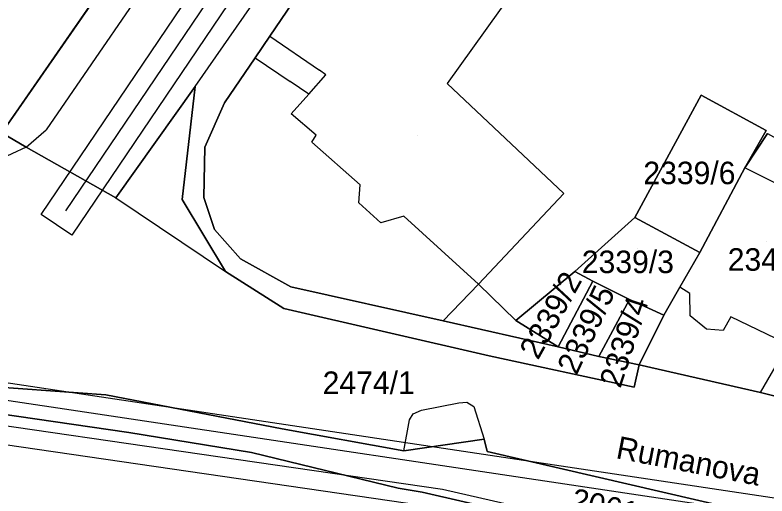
# Model space of a CAD drawing. Extents: x -263423 to -261326, y -1240067 to -1237864.
# Drawn here: x -262443.4 to -262376.6, y -1239036.5 to -1238993.8 of the extents above; entities that cross this region are included whole.
import ezdxf

# ---------------------------------------------------------------- set-up
doc = ezdxf.new("R2010")
doc.units = 0
for name, color, linetype in [('body_kn', 7, 'Continuous'), ('kladpar_druhypozemkov', 7, 'Continuous'), ('kladpar_hranice', 7, 'Continuous'), ('kladpar_parcelnecisla', 7, 'Continuous'), ('kladpar_plochy', 7, 'Continuous'), ('popisy', 7, 'Continuous'), ('tarchy_linie', 7, 'Continuous'), ('zappar_hrandruhpozemk', 7, 'Continuous')]:
    doc.layers.add(name, color=color, linetype=linetype)

msp = doc.modelspace()

# ---------------------------------------------------------------- linework, layer by layer
at = {"layer": 'body_kn'}
for p, q in [((-262420.74, -1238995.69), (-262420.74, -1238995.69)), ((-262420.74, -1238995.69), (-262420.74, -1238995.69)), ((-262422.03, -1238997.59), (-262422.03, -1238997.59)), ((-262422.03, -1238997.59), (-262422.03, -1238997.59)), ((-262416.33, -1238998.71), (-262416.33, -1238998.71)), ((-262415.76, -1238999.1), (-262415.76, -1238999.1)), ((-262415.76, -1238999.1), (-262415.76, -1238999.1)), ((-262418.94, -1238999.7), (-262418.94, -1238999.7)), ((-262427.37, -1239000.15), (-262427.37, -1239000.15)), ((-262427.37, -1239000.15), (-262427.37, -1239000.15)), ((-262404.99, -1238999.87), (-262404.99, -1238999.87)), ((-262404.99, -1238999.87), (-262404.99, -1238999.87)), ((-262417.29, -1239000.82), (-262417.29, -1239000.82)), ((-262417.29, -1239000.82), (-262417.29, -1239000.82)), ((-262382.45, -1239000.93), (-262382.45, -1239000.93)), ((-262424.76, -1239001.59), (-262424.76, -1239001.59)), ((-262418.85, -1239002.57), (-262418.85, -1239002.57)), ((-262440.59, -1239003.99), (-262440.59, -1239003.99)), ((-262416.62, -1239004.46), (-262416.62, -1239004.46)), ((-262376.69, -1239004.05), (-262376.69, -1239004.05)), ((-262417, -1239005.1), (-262417, -1239005.1)), ((-262442.36, -1239005.53), (-262442.36, -1239005.53)), ((-262442.36, -1239005.53), (-262442.36, -1239005.53)), ((-262426.51, -1239005.55), (-262426.51, -1239005.55)), ((-262378.56, -1239007.39), (-262378.56, -1239007.39)), ((-262378.56, -1239007.39), (-262378.56, -1239007.39)), ((-262412.73, -1239008.89), (-262412.73, -1239008.89)), ((-262394.65, -1239009.66), (-262394.65, -1239009.66)), ((-262434.41, -1239010.05), (-262434.41, -1239010.05)), ((-262434.41, -1239010.05), (-262434.41, -1239010.05)), ((-262428.51, -1239010.2), (-262428.51, -1239010.2)), ((-262426.61, -1239010), (-262426.61, -1239010)), ((-262412.84, -1239010.48), (-262412.84, -1239010.48)), ((-262441.05, -1239011.51), (-262441.05, -1239011.51)), ((-262438.84, -1239011.19), (-262438.84, -1239011.19)), ((-262408.84, -1239011.66), (-262408.84, -1239011.66)), ((-262388.34, -1239011.79), (-262388.34, -1239011.79)), ((-262388.34, -1239011.79), (-262388.34, -1239011.79)), ((-262410.87, -1239012.25), (-262410.87, -1239012.25)), ((-262425.64, -1239012.85), (-262425.64, -1239012.85)), ((-262438.31, -1239013.36), (-262438.31, -1239013.36)), ((-262382.56, -1239014.91), (-262382.56, -1239014.91)), ((-262423.34, -1239015.45), (-262423.34, -1239015.45)), ((-262424.66, -1239016.6), (-262424.66, -1239016.6)), ((-262393.66, -1239016.58), (-262393.66, -1239016.58)), ((-262393.66, -1239016.58), (-262393.66, -1239016.58)), ((-262402.21, -1239017.72), (-262402.21, -1239017.72)), ((-262402.21, -1239017.72), (-262402.21, -1239017.72)), ((-262392.07, -1239017.46), (-262392.07, -1239017.46)), ((-262418.88, -1239017.96), (-262418.88, -1239017.96)), ((-262384.33, -1239017.98), (-262384.33, -1239017.98)), ((-262388.82, -1239019.09), (-262388.82, -1239019.09)), ((-262388.82, -1239019.09), (-262388.82, -1239019.09)), ((-262383.44, -1239018.55), (-262383.44, -1239018.55)), ((-262419.51, -1239019.87), (-262419.51, -1239019.87)), ((-262385.77, -1239020.47), (-262385.77, -1239020.47)), ((-262383.42, -1239020.52), (-262383.42, -1239020.52)), ((-262405.36, -1239020.98), (-262405.36, -1239020.98)), ((-262398.89, -1239020.94), (-262398.89, -1239020.94)), ((-262398.89, -1239020.94), (-262398.89, -1239020.94)), ((-262379.81, -1239020.62), (-262379.81, -1239020.62)), ((-262381.96, -1239021.72), (-262381.96, -1239021.72)), ((-262380.5, -1239021.84), (-262380.5, -1239021.84)), ((-262395.14, -1239023.27), (-262395.14, -1239023.27)), ((-262401.28, -1239024.07), (-262401.28, -1239024.07)), ((-262391.52, -1239024.13), (-262391.52, -1239024.13)), ((-262387.96, -1239024.87), (-262387.96, -1239024.87)), ((-262388.39, -1239026.85), (-262388.39, -1239026.85)), ((-262435.3, -1239027.56), (-262435.3, -1239027.56)), ((-262377.17, -1239027.35), (-262377.17, -1239027.35)), ((-262377.17, -1239027.35), (-262377.17, -1239027.35)), ((-262403.97, -1239028.26), (-262403.97, -1239028.26)), ((-262403.25, -1239028.2), (-262403.25, -1239028.2)), ((-262407.27, -1239028.91), (-262407.27, -1239028.91)), ((-262402.62, -1239028.59), (-262402.62, -1239028.59)), ((-262408.34, -1239029.76), (-262408.34, -1239029.76)), ((-262408.01, -1239029.22), (-262408.01, -1239029.22)), ((-262433.25, -1239030.89), (-262433.25, -1239030.89)), ((-262419.63, -1239030.57), (-262419.63, -1239030.57)), ((-262401.71, -1239031.47), (-262401.71, -1239031.47)), ((-262408.84, -1239032.51), (-262408.84, -1239032.51)), ((-262408.84, -1239032.51), (-262408.84, -1239032.51)), ((-262422.38, -1239032.67), (-262422.38, -1239032.67)), ((-262401.43, -1239032.59), (-262401.43, -1239032.59)), ((-262409.34, -1239035.83), (-262409.34, -1239035.83)), ((-262407.2, -1239036.18), (-262407.2, -1239036.18)), ((-262405.4, -1239035.93), (-262405.4, -1239035.93))]:
    msp.add_line(p, q, dxfattribs=at)
at = {"layer": 'kladpar_druhypozemkov'}
for p, q in [((-262407.61, -1239004.52), (-262407.61, -1239004.52)), ((-262382.47, -1239007.24), (-262382.47, -1239007.24)), ((-262376.66, -1239013.92), (-262376.66, -1239013.92)), ((-262388.12, -1239014.56), (-262388.12, -1239014.56)), ((-262392.26, -1239019.32), (-262392.26, -1239019.32)), ((-262396.55, -1239020.05), (-262396.55, -1239020.05)), ((-262388.86, -1239020.42), (-262388.86, -1239020.42)), ((-262411.89, -1239025.52), (-262411.89, -1239025.52))]:
    msp.add_line(p, q, dxfattribs=at)
at = {"layer": 'kladpar_hranice'}
for points in [[(-262446.45, -1238891.82), (-262442.85, -1238893.88), (-262410.5, -1238914.04), (-262406.84, -1238916.23), (-262392.15, -1238925.47), (-262391.34, -1238926.24), (-262391.35, -1238927.32), (-262421.37, -1238970.77), (-262444.52, -1239004.27)], [(-262412.36, -1238983.33), (-262420.74, -1238995.69), (-262422.03, -1238997.59), (-262424.76, -1239001.59), (-262426.51, -1239005.55), (-262426.61, -1239010), (-262425.64, -1239012.85), (-262423.34, -1239015.45), (-262418.88, -1239017.96), (-262405.36, -1239020.98), (-262395.14, -1239023.27), (-262391.52, -1239024.13), (-262387.96, -1239024.87), (-262388.39, -1239026.85), (-262401.28, -1239024.07), (-262419.51, -1239019.87), (-262424.66, -1239016.6), (-262428.51, -1239010.2), (-262427.37, -1239000.15), (-262434.41, -1239010.05), (-262442.36, -1239005.53), (-262444.52, -1239004.27), (-262421.37, -1238970.77)], [(-262376.55, -1239004.32), (-262378.56, -1239007.39), (-262376.69, -1239004.05), (-262382.45, -1239000.93), (-262388.34, -1239011.79), (-262393.66, -1239016.58), (-262398.89, -1239020.94), (-262395.14, -1239023.27), (-262405.36, -1239020.98), (-262418.88, -1239017.96), (-262423.34, -1239015.45), (-262425.64, -1239012.85), (-262426.61, -1239010), (-262426.51, -1239005.55), (-262424.76, -1239001.59), (-262422.03, -1238997.59), (-262420.74, -1238995.69), (-262412.36, -1238983.33)], [(-262442.36, -1239005.53), (-262434.41, -1239010.05), (-262427.37, -1239000.15), (-262428.51, -1239010.2), (-262424.66, -1239016.6), (-262419.51, -1239019.87), (-262401.28, -1239024.07), (-262388.39, -1239026.85), (-262387.96, -1239024.87), (-262377.17, -1239027.35), (-262374.24, -1239028.09), (-262369.86, -1239029.08), (-262368.72, -1239029.39), (-262360.65, -1239031.43), (-262349.8, -1239033.84), (-262339.32, -1239036.06), (-262337.8, -1239036.43), (-262323.19, -1239039.64)], [(-262388.34, -1239011.79), (-262382.45, -1239000.93), (-262376.69, -1239004.05), (-262378.56, -1239007.39), (-262382.56, -1239014.91), (-262388.34, -1239011.79)], [(-262444.52, -1239004.27), (-262442.36, -1239005.53)], [(-262378.56, -1239007.39), (-262376.55, -1239004.32), (-262364.65, -1239010.92), (-262374.24, -1239028.09), (-262377.17, -1239027.35), (-262387.96, -1239024.87), (-262385.77, -1239020.47), (-262384.33, -1239017.98), (-262382.56, -1239014.91), (-262378.56, -1239007.39)], [(-262388.34, -1239011.79), (-262382.56, -1239014.91), (-262384.33, -1239017.98), (-262385.77, -1239020.47), (-262388.82, -1239019.09), (-262392.07, -1239017.46), (-262393.66, -1239016.58), (-262388.34, -1239011.79)], [(-262393.66, -1239016.58), (-262392.07, -1239017.46), (-262395.14, -1239023.27), (-262398.89, -1239020.94), (-262393.66, -1239016.58)], [(-262388.82, -1239019.09), (-262391.52, -1239024.13), (-262395.14, -1239023.27), (-262392.07, -1239017.46), (-262388.82, -1239019.09)], [(-262388.82, -1239019.09), (-262385.77, -1239020.47), (-262387.96, -1239024.87), (-262391.52, -1239024.13), (-262388.82, -1239019.09)], [(-262447.61, -1239026.67), (-262435.3, -1239027.56), (-262419.63, -1239030.57), (-262408.84, -1239032.51), (-262401.71, -1239031.47), (-262401.43, -1239032.59), (-262376.27, -1239038.42), (-262363.32, -1239041.38), (-262362.09, -1239044.01), (-262336.27, -1239049.87), (-262331.47, -1239049.93), (-262329.48, -1239047.74), (-262301.03, -1239054.1), (-262297.28, -1239055.01), (-262292.29, -1239056.07), (-262282.86, -1239056.49), (-262270.57, -1239051.03)], [(-262270.57, -1239051.03), (-262282.86, -1239056.49), (-262292.29, -1239056.07), (-262297.28, -1239055.01), (-262301.03, -1239054.1), (-262329.48, -1239047.74), (-262331.47, -1239049.93), (-262336.27, -1239049.87), (-262362.09, -1239044.01), (-262363.32, -1239041.38), (-262376.27, -1239038.42), (-262401.43, -1239032.59), (-262401.71, -1239031.47), (-262408.84, -1239032.51), (-262419.63, -1239030.57), (-262435.3, -1239027.56), (-262447.61, -1239026.67)], [(-262274.69, -1239055.68), (-262282.54, -1239059.25), (-262314.62, -1239051.68), (-262336.48, -1239052.47), (-262407.2, -1239036.18), (-262409.34, -1239035.83), (-262422.38, -1239032.67), (-262433.25, -1239030.89), (-262458.1, -1239027.28)], [(-262458.1, -1239027.28), (-262433.25, -1239030.89), (-262422.38, -1239032.67), (-262409.34, -1239035.83), (-262407.2, -1239036.18), (-262336.48, -1239052.47), (-262314.62, -1239051.68), (-262282.54, -1239059.25), (-262274.69, -1239055.68)]]:
    msp.add_lwpolyline(points, dxfattribs=at)
at = {"layer": 'kladpar_plochy'}
msp.add_line((-262421.37, -1238970.77), (-262444.52, -1239004.27), dxfattribs=at)
for points in [[(-262412.36, -1238983.33), (-262420.74, -1238995.69), (-262422.03, -1238997.59), (-262424.76, -1239001.59), (-262426.51, -1239005.55), (-262426.61, -1239010), (-262425.64, -1239012.85), (-262423.34, -1239015.45), (-262418.88, -1239017.96), (-262405.36, -1239020.98), (-262395.14, -1239023.27), (-262391.52, -1239024.13), (-262387.96, -1239024.87), (-262388.39, -1239026.85), (-262401.28, -1239024.07), (-262419.51, -1239019.87), (-262424.66, -1239016.6), (-262428.51, -1239010.2), (-262427.37, -1239000.15), (-262434.41, -1239010.05), (-262442.36, -1239005.53), (-262444.52, -1239004.27), (-262421.37, -1238970.77)], [(-262376.55, -1239004.32), (-262378.56, -1239007.39), (-262376.69, -1239004.05), (-262382.45, -1239000.93), (-262388.34, -1239011.79), (-262393.66, -1239016.58), (-262398.89, -1239020.94), (-262395.14, -1239023.27), (-262405.36, -1239020.98), (-262418.88, -1239017.96), (-262423.34, -1239015.45), (-262425.64, -1239012.85), (-262426.61, -1239010), (-262426.51, -1239005.55), (-262424.76, -1239001.59), (-262422.03, -1238997.59), (-262420.74, -1238995.69), (-262412.36, -1238983.33)], [(-262444.52, -1239004.27), (-262442.36, -1239005.53), (-262434.41, -1239010.05), (-262427.37, -1239000.15), (-262428.51, -1239010.2), (-262424.66, -1239016.6), (-262419.51, -1239019.87), (-262401.28, -1239024.07), (-262388.39, -1239026.85), (-262387.96, -1239024.87), (-262377.17, -1239027.35), (-262374.24, -1239028.09), (-262369.86, -1239029.08), (-262368.72, -1239029.39), (-262360.65, -1239031.43), (-262349.8, -1239033.84), (-262339.32, -1239036.06), (-262337.8, -1239036.43), (-262323.19, -1239039.64)], [(-262447.61, -1239026.67), (-262435.3, -1239027.56), (-262419.63, -1239030.57), (-262408.84, -1239032.51), (-262401.71, -1239031.47), (-262401.43, -1239032.59), (-262376.27, -1239038.42), (-262363.32, -1239041.38), (-262362.09, -1239044.01), (-262336.27, -1239049.87), (-262331.47, -1239049.93), (-262329.48, -1239047.74), (-262301.03, -1239054.1), (-262297.28, -1239055.01), (-262292.29, -1239056.07), (-262282.86, -1239056.49), (-262270.57, -1239051.03)], [(-262270.57, -1239051.03), (-262282.86, -1239056.49), (-262292.29, -1239056.07), (-262297.28, -1239055.01), (-262301.03, -1239054.1), (-262329.48, -1239047.74), (-262331.47, -1239049.93), (-262336.27, -1239049.87), (-262362.09, -1239044.01), (-262363.32, -1239041.38), (-262376.27, -1239038.42), (-262401.43, -1239032.59), (-262401.71, -1239031.47), (-262408.84, -1239032.51), (-262419.63, -1239030.57), (-262435.3, -1239027.56), (-262447.61, -1239026.67)], [(-262274.69, -1239055.68), (-262282.54, -1239059.25), (-262314.62, -1239051.68), (-262336.48, -1239052.47), (-262407.2, -1239036.18), (-262409.34, -1239035.83), (-262422.38, -1239032.67), (-262433.25, -1239030.89), (-262458.1, -1239027.28)], [(-262458.1, -1239027.28), (-262433.25, -1239030.89), (-262422.38, -1239032.67), (-262409.34, -1239035.83), (-262407.2, -1239036.18), (-262336.48, -1239052.47), (-262314.62, -1239051.68), (-262282.54, -1239059.25), (-262274.69, -1239055.68)]]:
    msp.add_lwpolyline(points, dxfattribs=at)
for points in [[(-262388.34, -1239011.79), (-262382.45, -1239000.93), (-262376.69, -1239004.05), (-262378.56, -1239007.39), (-262382.56, -1239014.91)], [(-262378.56, -1239007.39), (-262376.55, -1239004.32), (-262364.65, -1239010.92), (-262374.24, -1239028.09), (-262377.17, -1239027.35), (-262387.96, -1239024.87), (-262385.77, -1239020.47), (-262384.33, -1239017.98), (-262382.56, -1239014.91)], [(-262388.34, -1239011.79), (-262382.56, -1239014.91), (-262384.33, -1239017.98), (-262385.77, -1239020.47), (-262388.82, -1239019.09), (-262392.07, -1239017.46), (-262393.66, -1239016.58)], [(-262393.66, -1239016.58), (-262392.07, -1239017.46), (-262395.14, -1239023.27), (-262398.89, -1239020.94)], [(-262388.82, -1239019.09), (-262391.52, -1239024.13), (-262395.14, -1239023.27), (-262392.07, -1239017.46)], [(-262388.82, -1239019.09), (-262385.77, -1239020.47), (-262387.96, -1239024.87), (-262391.52, -1239024.13)]]:
    msp.add_lwpolyline(points, close=True, dxfattribs=at)
at = {"layer": 'tarchy_linie'}
for points in [[(-262379.12, -1238930.57), (-262407.71, -1238968.05), (-262438.31, -1239013.36), (-262441.05, -1239011.51), (-262410.39, -1238966.13), (-262382.38, -1238929.41), (-262380.75, -1238929.99), (-262379.12, -1238930.57)], [(-262438.84, -1239011.19), (-262409.05, -1238967.09), (-262380.75, -1238929.99)], [(-262477.71, -1239021.41), (-262345.77, -1239041.23), (-262277.63, -1239051.34), (-262265.69, -1239043.1), (-262256.79, -1239039.01), (-262247.85, -1239034.9), (-262272.7, -1239052.07), (-262248.05, -1239055.72), (-262161.58, -1239067.24), (-262161.11, -1239068.86), (-262160.64, -1239070.48), (-262248.45, -1239058.78), (-262276.41, -1239054.63), (-262286.64, -1239061.69), (-262343.79, -1239051.76), (-262405.64, -1239037.61), (-262469.65, -1239028.3)], [(-262511.94, -1239035.93), (-262511.51, -1239036.28), (-262508.96, -1239036.9), (-262477.5, -1239023), (-262346, -1239042.75), (-262248.25, -1239057.25), (-262161.11, -1239068.86)], [(-262515.94, -1239037.69), (-262510.7, -1239042.51), (-262469.75, -1239026.57), (-262405.4, -1239035.93), (-262343.41, -1239050.1), (-262287.03, -1239059.9), (-262256.79, -1239039.01)]]:
    msp.add_lwpolyline(points, dxfattribs=at)
at = {"layer": 'zappar_hrandruhpozemk'}
for p, q in [((-262427.37, -1239000.15), (-262407.48, -1238971.51)), ((-262420.74, -1238995.69), (-262416.33, -1238998.71)), ((-262422.03, -1238997.59), (-262418.94, -1238999.7)), ((-262415.76, -1238999.1), (-262416.33, -1238998.71)), ((-262417.29, -1239000.82), (-262418.94, -1238999.7)), ((-262404.99, -1238999.87), (-262394.65, -1239009.66)), ((-262442.36, -1239005.53), (-262440.59, -1239003.99)), ((-262442.36, -1239005.53), (-262472.39, -1239019.65)), ((-262368.77, -1239012.28), (-262378.56, -1239007.39)), ((-262434.41, -1239010.05), (-262424.66, -1239016.6)), ((-262410.87, -1239012.25), (-262412.84, -1239010.48)), ((-262402.21, -1239017.72), (-262405.36, -1239020.98)), ((-262398.89, -1239020.94), (-262402.21, -1239017.72)), ((-262374.72, -1239023.07), (-262379.81, -1239020.62)), ((-262377.17, -1239027.35), (-262374.72, -1239023.07)), ((-262407.27, -1239028.91), (-262403.97, -1239028.26))]:
    msp.add_line(p, q, dxfattribs=at)
for points in [[(-262387.86, -1238927.47), (-262417.11, -1238969.72), (-262440.59, -1239003.99)], [(-262386.97, -1238976.24), (-262387.48, -1238976.55), (-262388.18, -1238976.61), (-262389.06, -1238976.41), (-262395.45, -1238986.19), (-262394.25, -1238987.09), (-262396.89, -1238991), (-262398.09, -1238990.23), (-262404.99, -1238999.87)], [(-262412.84, -1239010.48), (-262412.73, -1239008.89), (-262417, -1239005.1), (-262416.62, -1239004.46), (-262418.85, -1239002.57), (-262417.29, -1239000.82), (-262415.76, -1238999.1)], [(-262394.65, -1239009.66), (-262402.21, -1239017.72), (-262408.84, -1239011.66), (-262410.87, -1239012.25)], [(-262379.81, -1239020.62), (-262380.5, -1239021.84), (-262381.96, -1239021.72), (-262383.42, -1239020.52), (-262383.44, -1239018.55), (-262384.33, -1239017.98)], [(-262403.97, -1239028.26), (-262403.25, -1239028.2), (-262402.62, -1239028.59), (-262401.71, -1239031.47)], [(-262408.84, -1239032.51), (-262408.34, -1239029.76), (-262408.01, -1239029.22), (-262407.27, -1239028.91)]]:
    msp.add_lwpolyline(points, dxfattribs=at)

# ---------------------------------------------------------------- texts
at = {"layer": 'kladpar_parcelnecisla'}
for s, p in [('2339/6', (-262387.581, -1239008.83)), ('2340', (-262380.09, -1239016.52)), ('2339/3', (-262393.044, -1239016.73))]:
    msp.add_text(s, height=2, dxfattribs=at).set_placement(p)
for s, rotation, p in [('2339/2', 61, (-262396.93, -1239024.517)), ('2339/5', 65, (-262393.5, -1239025.862)), ('2339/4', 72, (-262389.618, -1239027.029)), ('2474/1', 360, (-262416.05, -1239027.47)), ('2061/2', 347, (-262394.121, -1239037.759))]:
    msp.add_text(s, height=2, rotation=rotation, dxfattribs=at).set_placement(p)
at = {"layer": 'popisy'}
msp.add_text('Rumanova', height=2, rotation=349, dxfattribs=at).set_placement((-262390.092, -1239033.161))

doc.saveas('drawing.dxf')
